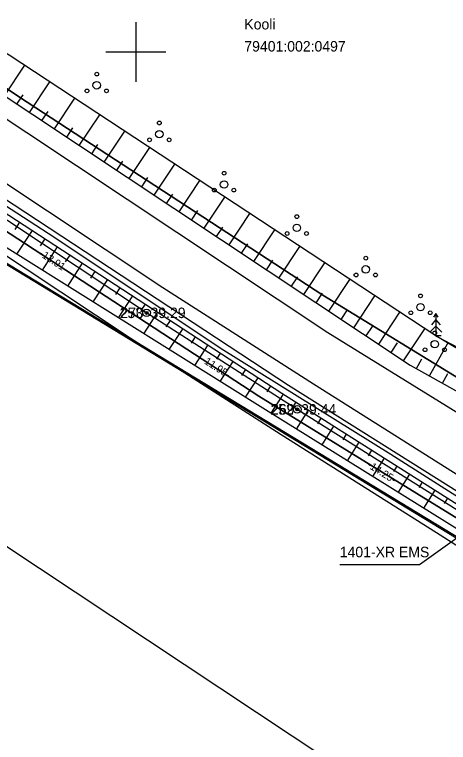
# Model space of a CAD drawing. Extents: x 647603 to 650850, y 6482647 to 6486043.
# Drawn here: x 649291.9 to 649320.87, y 6483403.87 to 6483452.5 of the extents above; entities that cross this region are included whole.
import ezdxf

# ---------------------------------------------------------------- set-up
doc = ezdxf.new("R2010")
doc.units = 0
for name, color, linetype in [('DTRASS', 7, 'Continuous'), ('JOONSIDE', 7, 'Continuous'), ('KOORDPUNKT', 7, 'Continuous'), ('KPOHULIIN', 7, 'Continuous'), ('MOOTKORG_EH2000', 7, 'Continuous'), ('MOOTMPUNKT', 7, 'Continuous'), ('MOOTNR', 7, 'Continuous'), ('MOOTPIIR', 7, 'Continuous'), ('MPOHULIIN', 7, 'Continuous'), ('PIIR', 7, 'Continuous'), ('PUU', 7, 'Continuous'), ('RELJEEF', 7, 'Continuous'), ('SITRASS', 7, 'Continuous'), ('TEE', 7, 'Continuous'), ('VORK', 7, 'Continuous')]:
    doc.layers.add(name, color=color, linetype=linetype)

msp = doc.modelspace()

# ---------------------------------------------------------------- linework, layer by layer
at = {"layer": 'DTRASS'}
msp.add_lwpolyline([(649312.88, 6483402.658), (649221.029, 6483463.657), (649207.734, 6483472.487)], dxfattribs=at)
at = {"layer": 'KOORDPUNKT'}
for centre, radius in [((649300.715, 6483432.57), 0.25), ((649300.715, 6483432.57), 0.025), ((649300.715, 6483432.57), 0.0221), ((649300.715, 6483432.57), 0.0191), ((649300.715, 6483432.57), 0.0161), ((649300.715, 6483432.57), 0.0132), ((649300.715, 6483432.57), 0.0102), ((649300.715, 6483432.57), 0.00726), ((649300.715, 6483432.57), 0.0043), ((649310.776, 6483426.119), 0.25), ((649310.776, 6483426.119), 0.025), ((649310.776, 6483426.119), 0.0221), ((649310.776, 6483426.119), 0.0191), ((649310.776, 6483426.119), 0.0161), ((649310.776, 6483426.119), 0.0132), ((649310.776, 6483426.119), 0.0102), ((649310.776, 6483426.119), 0.00726), ((649310.776, 6483426.119), 0.0043)]:
    msp.add_circle(centre, radius, dxfattribs=at)
at = {"layer": 'KPOHULIIN'}
msp.add_lwpolyline([(649368.116, 6483389.104), (649328.265, 6483413.327), (649286.752, 6483438.574), (649248.084, 6483461.531), (649248.084, 6483461.531)], dxfattribs=at)
at = {"layer": 'MOOTMPUNKT'}
for centre in [(649300.715, 6483432.57), (649310.776, 6483426.119)]:
    msp.add_circle(centre, 0.1, dxfattribs=at)
at = {"layer": 'MOOTPIIR'}
for points in [[(649368.487, 6483392.876), (649355.648, 6483399.831), (649344.983, 6483406.718), (649333.825, 6483413.966), (649325.914, 6483418.936), (649328.886, 6483422.194), (649336.334, 6483431.686), (649341.722, 6483437.084), (649349.44, 6483444.267), (649349.975, 6483445.151), (649351.011, 6483446.862), (649347.589, 6483448.934), (649346.553, 6483447.223), (649346.306, 6483446.815), (649338.942, 6483439.962), (649333.334, 6483434.342), (649325.83, 6483424.78), (649322.474, 6483421.101), (649311.849, 6483427.807), (649301.807, 6483434.245), (649290.219, 6483441.926)], [(649288.017, 6483438.588), (649299.623, 6483430.895), (649309.703, 6483424.431), (649320.068, 6483417.89), (649320.066, 6483417.886), (649321.607, 6483416.918), (649322.953, 6483415.691), (649323.172, 6483415.931), (649323.447, 6483415.757), (649323.449, 6483415.761), (649331.671, 6483410.596), (649342.809, 6483403.36), (649353.608, 6483396.387), (649366.489, 6483389.41)]]:
    msp.add_lwpolyline(points, dxfattribs=at)
at = {"layer": 'MPOHULIIN'}
msp.add_lwpolyline([(649379.266, 6483401.919), (649368.116, 6483389.104), (649328.302, 6483413.411), (649286.783, 6483438.649), (649261.164, 6483473.195)], dxfattribs=at)
at = {"layer": 'PIIR'}
msp.add_lwpolyline([(649434.06, 6483494.74), (649369.57, 6483401.03), (649368.46, 6483399.44), (649312.49, 6483433.76), (649292.22, 6483446.99), (649264.11, 6483465.93), (649242.78, 6483481.58), (649226.59, 6483495.06), (649215.71, 6483504.87), (649258.06, 6483517.44), (649298.68, 6483528.14), (649378.1, 6483543.55), (649382.94, 6483539.34)], close=True, dxfattribs=at)
for points in [[(649030.89, 6483443.72), (649195.93, 6483497.36), (649207.24, 6483501.6), (649221.37, 6483489), (649237.86, 6483475.28), (649259.51, 6483459.39), (649287.8, 6483440.33), (649308.21, 6483427), (649382.93, 6483380.95), (649423.23, 6483355.02), (649435.44, 6483346.12), (649437.44, 6483339.23), (649387.45, 6483326), (649170.5, 6483265.73), (649069.04, 6483234.18), (648944.67, 6483191.88)], [(649264.11, 6483465.93), (649292.22, 6483446.99), (649312.49, 6483433.76), (649368.46, 6483399.44), (649369.57, 6483401.03), (649453.38, 6483346.29), (649437.44, 6483339.23), (649435.44, 6483346.12), (649423.23, 6483355.02), (649382.93, 6483380.95), (649308.21, 6483427), (649287.8, 6483440.33)]]:
    msp.add_lwpolyline(points, dxfattribs=at)
at = {"layer": 'PUU'}
for p, q in [((649320.03, 6483432.529), (649319.88, 6483432.279)), ((649320.18, 6483432.279), (649320.03, 6483432.529)), ((649320.03, 6483432.529), (649320.03, 6483431.029)), ((649320.03, 6483432.129), (649319.73, 6483431.779)), ((649320.33, 6483431.779), (649320.03, 6483432.129)), ((649320.03, 6483431.679), (649319.63, 6483431.279)), ((649320.43, 6483431.279), (649320.03, 6483431.679)), ((649320.39, 6483431.029), (649320.03, 6483431.029))]:
    msp.add_line(p, q, dxfattribs=at)
msp.add_lwpolyline([(649320.002, 6483431.024), (649344.263, 6483418.391)], dxfattribs=at)
for centre, radius in [((649297.385, 6483448.523), 0.125), ((649297.385, 6483447.773), 0.25), ((649296.735, 6483447.398), 0.125), ((649298.035, 6483447.398), 0.125), ((649301.565, 6483445.257), 0.125), ((649301.565, 6483444.507), 0.25), ((649300.915, 6483444.132), 0.125), ((649302.215, 6483444.132), 0.125), ((649305.887, 6483441.898), 0.125), ((649305.887, 6483441.148), 0.25), ((649305.237, 6483440.773), 0.125), ((649306.537, 6483440.773), 0.125), ((649310.744, 6483438.998), 0.125), ((649310.744, 6483438.248), 0.25), ((649310.094, 6483437.873), 0.125), ((649311.394, 6483437.873), 0.125), ((649315.348, 6483436.224), 0.125), ((649315.348, 6483435.474), 0.25), ((649314.698, 6483435.099), 0.125), ((649315.998, 6483435.099), 0.125), ((649319.006, 6483433.702), 0.125), ((649319.006, 6483432.952), 0.25), ((649318.356, 6483432.577), 0.125), ((649319.656, 6483432.577), 0.125), ((649319.955, 6483431.226), 0.125), ((649319.955, 6483430.476), 0.25), ((649319.305, 6483430.101), 0.125), ((649320.605, 6483430.101), 0.125)]:
    msp.add_circle(centre, radius, dxfattribs=at)
at = {"layer": 'RELJEEF'}
for p, q in [((649291.224, 6483447.072), (649292.578, 6483449.109)), ((649292.89, 6483445.966), (649294.248, 6483448.009)), ((649292.057, 6483446.519), (649292.464, 6483447.131)), ((649294.556, 6483444.859), (649295.918, 6483446.909)), ((649293.723, 6483445.412), (649294.131, 6483446.026)), ((649296.222, 6483443.752), (649297.589, 6483445.809)), ((649295.389, 6483444.305), (649295.798, 6483444.921)), ((649297.888, 6483442.645), (649299.259, 6483444.709)), ((649297.055, 6483443.199), (649297.465, 6483443.817)), ((649299.553, 6483441.538), (649300.929, 6483443.609)), ((649298.721, 6483442.092), (649299.133, 6483442.712)), ((649301.219, 6483440.431), (649302.6, 6483442.509)), ((649300.386, 6483440.985), (649300.8, 6483441.607)), ((649302.885, 6483439.325), (649304.27, 6483441.409)), ((649302.052, 6483439.878), (649302.467, 6483440.502)), ((649304.551, 6483438.218), (649305.94, 6483440.309)), ((649303.718, 6483438.771), (649304.134, 6483439.398)), ((649306.217, 6483437.111), (649307.611, 6483439.209)), ((649292.236, 6483438.618), (649291.921, 6483438.136)), ((649293.073, 6483438.072), (649292.035, 6483436.48)), ((649305.384, 6483437.664), (649305.801, 6483438.293)), ((649307.883, 6483436.004), (649309.281, 6483438.109)), ((649293.911, 6483437.525), (649293.602, 6483437.053)), ((649294.748, 6483436.979), (649293.731, 6483435.419)), ((649307.05, 6483436.558), (649307.468, 6483437.188)), ((649309.548, 6483434.897), (649310.951, 6483437.009)), ((649295.586, 6483436.433), (649295.284, 6483435.969)), ((649296.423, 6483435.886), (649295.426, 6483434.358)), ((649308.716, 6483435.451), (649309.136, 6483436.083)), ((649311.214, 6483433.791), (649312.621, 6483435.908)), ((649297.261, 6483435.34), (649296.965, 6483434.886)), ((649310.381, 6483434.344), (649310.803, 6483434.978)), ((649298.098, 6483434.793), (649297.122, 6483433.297)), ((649312.88, 6483432.684), (649314.292, 6483434.808)), ((649298.936, 6483434.247), (649298.646, 6483433.803)), ((649299.773, 6483433.7), (649298.818, 6483432.236)), ((649312.047, 6483433.237), (649312.47, 6483433.874)), ((649314.546, 6483431.577), (649315.962, 6483433.708)), ((649300.611, 6483433.154), (649300.327, 6483432.719)), ((649301.448, 6483432.607), (649300.514, 6483431.175)), ((649313.713, 6483432.13), (649314.137, 6483432.769)), ((649316.212, 6483430.47), (649317.632, 6483432.608)), ((649302.286, 6483432.061), (649302.009, 6483431.636)), ((649303.123, 6483431.515), (649302.21, 6483430.114)), ((649315.379, 6483431.024), (649315.804, 6483431.664)), ((649317.878, 6483429.363), (649319.303, 6483431.508)), ((649303.961, 6483430.968), (649303.69, 6483430.553)), ((649317.045, 6483429.917), (649317.471, 6483430.559)), ((649319.602, 6483428.353), (649320.83, 6483430.548)), ((649304.798, 6483430.422), (649303.905, 6483429.053)), ((649305.636, 6483429.875), (649305.371, 6483429.469)), ((649306.473, 6483429.329), (649305.601, 6483427.992)), ((649318.729, 6483428.841), (649319.103, 6483429.508)), ((649307.311, 6483428.782), (649307.052, 6483428.386)), ((649308.148, 6483428.236), (649307.297, 6483426.931)), ((649320.475, 6483427.864), (649320.839, 6483428.515)), ((649308.986, 6483427.689), (649308.733, 6483427.303)), ((649309.824, 6483427.144), (649309.01, 6483425.86)), ((649310.669, 6483426.609), (649310.426, 6483426.226)), ((649311.513, 6483426.074), (649310.709, 6483424.803)), ((649312.358, 6483425.539), (649312.118, 6483425.16)), ((649313.203, 6483425.004), (649312.407, 6483423.747)), ((649314.048, 6483424.468), (649313.81, 6483424.093)), ((649314.893, 6483423.933), (649314.105, 6483422.69)), ((649315.737, 6483423.398), (649315.502, 6483423.027)), ((649316.582, 6483422.863), (649315.804, 6483421.634)), ((649317.427, 6483422.328), (649317.195, 6483421.961)), ((649318.272, 6483421.793), (649317.502, 6483420.578)), ((649319.116, 6483421.258), (649318.887, 6483420.895)), ((649319.961, 6483420.723), (649319.2, 6483419.521)), ((649320.806, 6483420.187), (649320.579, 6483419.829))]:
    msp.add_line(p, q, dxfattribs=at)
for points in [[(649215.523, 6483502.636), (649220.531, 6483498.561), (649240.423, 6483482.162), (649262.599, 6483465.862), (649289.917, 6483447.941), (649318.316, 6483429.072), (649340.178, 6483416.843), (649342.477, 6483417.524)], [(649342.477, 6483417.524), (649320.03, 6483431.029), (649291.543, 6483449.791), (649263.31, 6483467.16), (649242.006, 6483483.217), (649221.276, 6483500.271), (649219.384, 6483501.785)], [(649419.958, 6483334.394), (649423.583, 6483335.779), (649431.624, 6483339.75), (649433.117, 6483342.01), (649431.428, 6483346.609), (649423.308, 6483354.027), (649404.819, 6483366.253), (649385.319, 6483378.733), (649368.64, 6483389.26), (649341.682, 6483405.537), (649308.831, 6483425.971), (649285.913, 6483440.311), (649258.427, 6483459.304), (649235.793, 6483475.733), (649216.04, 6483492.653), (649209.506, 6483499.772)], [(649209.506, 6483499.772), (649217.115, 6483493.868), (649236.267, 6483477.295), (649259.422, 6483460.628), (649286.955, 6483442.064), (649309.742, 6483427.196), (649342.254, 6483406.601), (649369.269, 6483390.901), (649385.992, 6483380.276), (649405.659, 6483367.88), (649424.439, 6483355.52), (649436.2, 6483346.298), (649438.252, 6483341.443), (649437.05, 6483336.706), (649431.301, 6483332.846), (649425.167, 6483331.088), (649420.418, 6483329.817)]]:
    msp.add_lwpolyline(points, dxfattribs=at)
at = {"layer": 'SITRASS'}
for points in [[(649322.823, 6483418.516), (649310.776, 6483426.119), (649300.715, 6483432.57), (649289.118, 6483440.257), (649277.426, 6483447.934), (649265.979, 6483455.652), (649253.591, 6483464.304), (649246.313, 6483469.452), (649238.545, 6483475.523), (649230.782, 6483481.646), (649222.94, 6483488.269), (649218.707, 6483491.914), (649212.149, 6483498.662), (649204.916, 6483504.927), (649197.037, 6483511.958), (649191.75, 6483517.106)], [(649447.38, 6483321.491), (649443.803, 6483326.056), (649440.585, 6483330.122), (649436.953, 6483335.381), (649434.763, 6483338.582), (649432.885, 6483342.952), (649431.362, 6483348.127), (649430.576, 6483350.636), (649428.624, 6483353.121), (649418.529, 6483360.118), (649407.522, 6483367.31), (649396.192, 6483374.63), (649384.92, 6483381.965), (649373.404, 6483389.279), (649361.91, 6483395.627), (649350.915, 6483402.061), (649339.529, 6483408.83), (649328.257, 6483415.96), (649317.024, 6483423.103), (649305.695, 6483430.168), (649294.525, 6483437.623), (649283.035, 6483445.069)], [(649322.823, 6483418.516), (649318.93, 6483415.739), (649313.611, 6483415.739)]]:
    msp.add_lwpolyline(points, dxfattribs=at)
at = {"layer": 'TEE'}
for points in [[(649370.094, 6483392.069), (649342.772, 6483407.216), (649310.183, 6483427.708), (649287.041, 6483442.923), (649260.029, 6483461.257), (649236.927, 6483478.036), (649217.791, 6483494.944), (649205.787, 6483506.01), (649194.09, 6483516.815), (649182.282, 6483528.49), (649163.926, 6483547.183), (649149.331, 6483562.867), (649128.105, 6483586.407), (649108.64, 6483608.964), (649091.596, 6483627.772)], [(649201.414, 6483524.156), (649198.258, 6483521.92), (649198.133, 6483518.532), (649208.337, 6483508.733), (649220.394, 6483497.778), (649239.718, 6483481.491), (649262.574, 6483465.135), (649289.315, 6483446.874), (649312.807, 6483431.264), (649339.144, 6483414.976), (649341.974, 6483415.764), (649346.997, 6483411.885), (649348.48, 6483409.377), (649359.099, 6483403.186), (649371.437, 6483395.087)]]:
    msp.add_lwpolyline(points, dxfattribs=at)
at = {"layer": 'VORK'}
for p, q in [((649300, 6483452), (649300, 6483448)), ((649298, 6483450), (649302, 6483450))]:
    msp.add_line(p, q, dxfattribs=at)

# ---------------------------------------------------------------- texts
at = {"layer": 'JOONSIDE'}
for s, rotation, p in [('-13.91-', 326.4618, (649293.509, 6483436.417)), ('-11.95-', 327.3325, (649304.338, 6483429.326)), ('-14.25-', 327.7435, (649315.392, 6483422.289))]:
    msp.add_text(s, height=0.5, rotation=rotation, dxfattribs=at).set_placement(p)
at = {"layer": 'KOORDPUNKT'}
for s, p in [('253 ', (649298.918, 6483432.22)), ('252 ', (649308.979, 6483425.769))]:
    msp.add_text(s, height=0.7, dxfattribs=at).set_placement(p)
at = {"layer": 'MOOTKORG_EH2000'}
for s, p in [(' 39.29', (649300.715, 6483432.22)), (' 39.44', (649310.776, 6483425.769))]:
    msp.add_text(s, height=0.7, dxfattribs=at).set_placement(p)
at = {"layer": 'MOOTNR'}
for s, p in [('270 ', (649298.965, 6483432.22)), ('269 ', (649309.026, 6483425.769))]:
    msp.add_text(s, height=0.7, dxfattribs=at).set_placement(p)
at = {"layer": 'PIIR'}
for s, p in [('Kooli', (649307.241, 6483451.504)), ('79401:002:0497', (649307.241, 6483450.028))]:
    msp.add_text(s, height=0.7, rotation=0, dxfattribs=at).set_placement(p)
at = {"layer": 'SITRASS'}
msp.add_text('1401-XR EMS', height=0.7, dxfattribs=at).set_placement((649313.611, 6483416.239))

doc.saveas('drawing.dxf')
